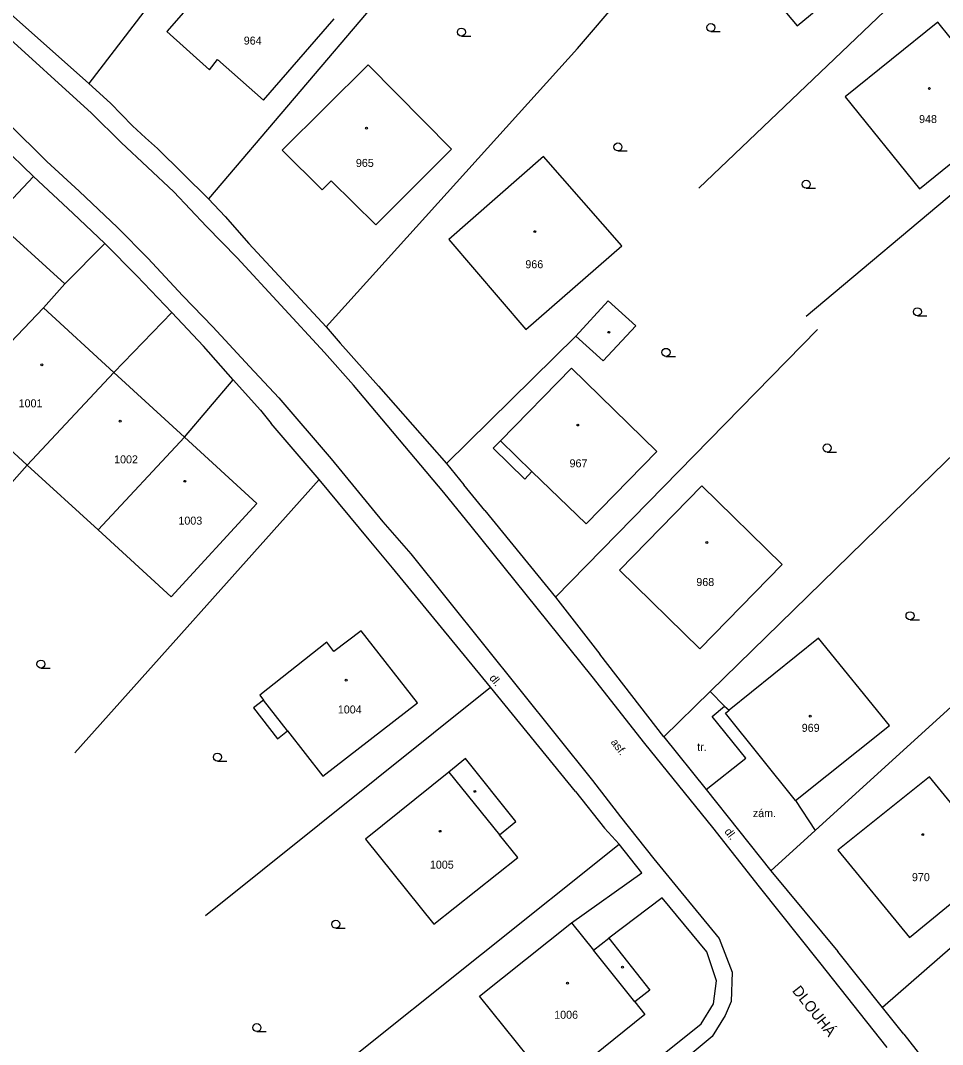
# Model space of a CAD drawing. Extents: x -794191 to -788944, y -1117087 to -1105044.
# Drawn here: x -791209.7 to -791123.3, y -1109570.9 to -1109475 of the extents above; entities that cross this region are included whole.
import ezdxf

# ---------------------------------------------------------------- set-up
doc = ezdxf.new("R2010")
doc.units = 0
for name, color, linetype in [('Doplněk polohopisu', 7, 'Continuous'), ('Hranice - ploty_ zdi', 7, 'Continuous'), ('Komunikace', 7, 'Continuous'), ('Názvy ulic_ silnic_ žel_', 7, 'Continuous'), ('Pomocné popisy', 7, 'Continuous'), ('Stavební objekty', 7, 'Continuous'), ('Značky druhů budov', 7, 'Continuous'), ('Značky druhů pozemků', 7, 'Continuous'), ('Čísla popisná', 7, 'Continuous')]:
    doc.layers.add(name, color=color, linetype=linetype)

msp = doc.modelspace()

# ---------------------------------------------------------------- linework, layer by layer
at = {"layer": 'Doplněk polohopisu'}
msp.add_line((-791145.44, -1109547), (-791139.4, -1109554.61), dxfattribs=at)
msp.add_lwpolyline([(-791149.4, -1109542.05), (-791145.44, -1109547), (-791141.74, -1109544.05), (-791144.88, -1109540.14), (-791143.73, -1109539.18)], dxfattribs=at)
at = {"layer": 'Hranice - ploty_ zdi'}
for p, q in [((-791157.51, -1109477.59), (-791136.01, -1109452.29)), ((-791181.96, -1109453.04), (-791203.26, -1109480.85)), ((-791169.46, -1109465.07), (-791192.04, -1109491.65)), ((-791146.15, -1109490.67), (-791122.35, -1109467.97)), ((-791210.58, -1109474.32), (-791203.26, -1109480.85)), ((-791157.51, -1109477.59), (-791181.03, -1109503.64)), ((-791203.26, -1109480.85), (-791201.23, -1109482.69)), ((-791136.08, -1109502.64), (-791110.88, -1109481.46)), ((-791199.17, -1109484.81), (-791201.23, -1109482.69)), ((-791199.17, -1109484.81), (-791197.96, -1109485.94)), ((-791196.84, -1109486.93), (-791197.96, -1109485.94)), ((-791208.43, -1109489.56), (-791211.47, -1109486.63)), ((-791196.84, -1109486.93), (-791192.04, -1109491.65)), ((-791212.19, -1109493.55), (-791208.43, -1109489.56)), ((-791208.43, -1109489.56), (-791204.77, -1109493.01)), ((-791192.04, -1109491.65), (-791190.5, -1109493.32)), ((-791201.77, -1109495.85), (-791204.77, -1109493.01)), ((-791190.5, -1109493.32), (-791188.27, -1109495.84)), ((-791124.17, -1109517.39), (-791100.26, -1109494.22)), ((-791205.52, -1109499.63), (-791201.77, -1109495.85)), ((-791201.77, -1109495.85), (-791198.77, -1109498.86)), ((-791188.27, -1109495.84), (-791181.03, -1109503.64)), ((-791195.47, -1109502.3), (-791198.77, -1109498.86)), ((-791200.91, -1109507.92), (-791195.47, -1109502.3)), ((-791195.47, -1109502.3), (-791192.53, -1109505.47)), ((-791181.03, -1109503.64), (-791179.71, -1109505.17)), ((-791135.02, -1109503.9), (-791159.55, -1109528.96)), ((-791176.12, -1109509.2), (-791179.71, -1109505.17)), ((-791157.64, -1109504.51), (-791169.76, -1109516.44)), ((-791189.73, -1109508.61), (-791192.53, -1109505.47)), ((-791194.3, -1109513.99), (-791189.73, -1109508.61)), ((-791189.73, -1109508.61), (-791187.19, -1109511.45)), ((-791176.12, -1109509.2), (-791169.76, -1109516.44)), ((-791187.19, -1109511.45), (-791186.17, -1109512.69)), ((-791181.69, -1109517.94), (-791186.17, -1109512.69)), ((-791169.76, -1109516.44), (-791168.15, -1109518.44)), ((-791124.17, -1109517.39), (-791145.06, -1109537.82)), ((-791204.56, -1109543.57), (-791181.69, -1109517.94)), ((-791177, -1109523.6), (-791181.69, -1109517.94)), ((-791166.18, -1109520.87), (-791168.15, -1109518.44)), ((-791166.18, -1109520.87), (-791159.55, -1109528.96)), ((-791174.82, -1109526.22), (-791177, -1109523.6)), ((-791165.65, -1109537.41), (-791174.82, -1109526.22)), ((-791159.55, -1109528.96), (-791155.42, -1109534.3)), ((-791113.38, -1109530.93), (-791135.23, -1109550.82)), ((-791149.4, -1109542.05), (-791155.42, -1109534.3)), ((-791192.34, -1109558.79), (-791165.65, -1109537.41)), ((-791157.69, -1109547.19), (-791165.65, -1109537.41)), ((-791157.69, -1109547.19), (-791154.97, -1109550.6)), ((-791105.62, -1109547.07), (-791128.95, -1109567.41)), ((-791137.09, -1109548.03), (-791135.23, -1109550.82)), ((-791153.61, -1109552.12), (-791154.97, -1109550.6)), ((-791135.23, -1109550.82), (-791139.4, -1109554.61)), ((-791179.37, -1109572.72), (-791153.61, -1109552.12)), ((-791151.46, -1109554.79), (-791153.61, -1109552.12)), ((-791158.05, -1109559.47), (-791151.46, -1109554.79)), ((-791139.4, -1109554.61), (-791133.12, -1109562.16)), ((-791128.95, -1109567.41), (-791133.12, -1109562.16)), ((-791126.95, -1109569.9), (-791128.95, -1109567.41)), ((-791126.95, -1109569.9), (-791123.82, -1109573.88))]:
    msp.add_line(p, q, dxfattribs=at)
for points in [[(-791232.89, -1109529.98), (-791226.14, -1109535.91), (-791209.02, -1109516.6)], [(-791149.4, -1109542.05), (-791145.06, -1109537.82), (-791143.73, -1109539.18), (-791143.29, -1109539.57)], [(-791155.19, -1109576.39), (-791145.91, -1109568.95), (-791144.75, -1109567.06), (-791144.48, -1109564.92), (-791145.39, -1109562.21), (-791147.48, -1109559.68), (-791149.56, -1109557.14), (-791154.55, -1109560.93)]]:
    msp.add_lwpolyline(points, dxfattribs=at)
at = {"layer": 'Komunikace'}
for p, q in [((-791203.01, -1109483.64), (-791211.68, -1109475.77)), ((-791200.22, -1109486.37), (-791203.01, -1109483.64)), ((-791210.81, -1109484.57), (-791207.19, -1109488.17)), ((-791195.31, -1109491.01), (-791200.22, -1109486.37)), ((-791207.19, -1109488.17), (-791204.17, -1109490.94)), ((-791204.17, -1109490.94), (-791200.57, -1109494.35)), ((-791192.23, -1109494.26), (-791195.31, -1109491.01)), ((-791200.57, -1109494.35), (-791197.72, -1109497.22)), ((-791189.37, -1109497.2), (-791192.23, -1109494.26)), ((-791197.72, -1109497.22), (-791194.44, -1109500.76)), ((-791181.2, -1109506.06), (-791189.37, -1109497.2)), ((-791194.44, -1109500.76), (-791191.64, -1109503.66)), ((-791191.64, -1109503.66), (-791188.21, -1109507.37)), ((-791178.46, -1109509.12), (-791181.2, -1109506.06)), ((-791188.21, -1109507.37), (-791185.45, -1109510.29)), ((-791170.02, -1109519.16), (-791178.46, -1109509.12)), ((-791185.45, -1109510.29), (-791180.58, -1109516)), ((-791180.58, -1109516), (-791175.74, -1109521.93)), ((-791167.44, -1109522.32), (-791170.02, -1109519.16)), ((-791175.74, -1109521.93), (-791173.1, -1109524.91)), ((-791156.13, -1109536.42), (-791167.44, -1109522.32)), ((-791173.1, -1109524.91), (-791156.09, -1109546.15)), ((-791151.18, -1109542.68), (-791156.13, -1109536.42)), ((-791144.82, -1109550.54), (-791151.18, -1109542.68)), ((-791156.09, -1109546.15), (-791153.47, -1109549.56)), ((-791153.47, -1109549.56), (-791150.34, -1109553.5)), ((-791140.46, -1109556.12), (-791144.82, -1109550.54)), ((-791150.34, -1109553.5), (-791148.09, -1109556.25)), ((-791148.09, -1109556.25), (-791144.23, -1109560.95)), ((-791134.82, -1109563.2), (-791140.46, -1109556.12)), ((-791144.23, -1109560.95), (-791143.02, -1109564.12)), ((-791128.5, -1109571.15), (-791134.82, -1109563.2)), ((-791143.02, -1109564.12), (-791143.11, -1109566.86)), ((-791143.11, -1109566.86), (-791143.68, -1109568.16)), ((-791143.68, -1109568.16), (-791144.88, -1109570.13)), ((-791144.88, -1109570.13), (-791154.26, -1109577.87))]:
    msp.add_line(p, q, dxfattribs=at)
at = {"layer": 'Stavební objekty'}
for p, q in [((-791207.49, -1109501.88), (-791200.91, -1109507.92)), ((-791164.72, -1109514.34), (-791158.06, -1109507.52)), ((-791153.57, -1109526.44), (-791145.86, -1109518.55)), ((-791145.86, -1109518.55), (-791138.33, -1109525.92)), ((-791153.57, -1109526.44), (-791146.04, -1109533.81)), ((-791146.04, -1109533.81), (-791138.33, -1109525.92)), ((-791172.47, -1109538.86), (-791177.74, -1109532.12)), ((-791134.92, -1109532.83), (-791143.29, -1109539.57)), ((-791128.29, -1109541.01), (-791134.92, -1109532.83)), ((-791143.63, -1109539.83), (-791143.29, -1109539.57)), ((-791137.09, -1109548.03), (-791143.63, -1109539.83)), ((-791137.09, -1109548.03), (-791128.29, -1109541.01)), ((-791170.96, -1109559.62), (-791163.07, -1109553.37))]:
    msp.add_line(p, q, dxfattribs=at)
for points in [[(-791128.9, -1109468.79), (-791136.41, -1109459.91), (-791140.59, -1109463.41), (-791144.36, -1109466.57), (-791136.92, -1109475.45)], [(-791125.47, -1109490.72), (-791116.82, -1109483.74), (-791123.77, -1109475.1), (-791132.44, -1109482.11)], [(-791177.1, -1109479.09), (-791185.16, -1109487.1), (-791181.4, -1109490.81), (-791180.56, -1109489.96), (-791176.38, -1109494.09), (-791169.3, -1109487)], [(-791160.67, -1109487.7), (-791169.56, -1109495.46), (-791162.32, -1109503.89), (-791153.36, -1109496.07)], [(-791157.64, -1109504.51), (-791155.09, -1109506.84), (-791152.05, -1109503.55), (-791154.63, -1109501.2)], [(-791194.3, -1109513.99), (-791187.54, -1109520.2), (-791195.54, -1109528.93), (-791202.38, -1109522.67)], [(-791117.91, -1109553.9), (-791124.52, -1109545.79), (-791133.12, -1109552.66), (-791126.42, -1109560.85)]]:
    msp.add_lwpolyline(points, close=True, dxfattribs=at)
for points in [[(-791188.58, -1109467.56), (-791195.96, -1109475.99), (-791191.97, -1109479.56), (-791191.2, -1109478.61), (-791186.89, -1109482.4), (-791180.29, -1109474.8)], [(-791205.52, -1109499.63), (-791212.19, -1109493.55), (-791220.19, -1109502.32), (-791213.67, -1109508.34)], [(-791202.38, -1109522.67), (-791209.02, -1109516.6), (-791215.66, -1109510.53), (-791213.67, -1109508.34), (-791207.49, -1109501.88), (-791205.52, -1109499.63)], [(-791194.3, -1109513.99), (-791200.91, -1109507.92), (-791209.02, -1109516.6)], [(-791158.06, -1109507.52), (-791150.06, -1109515.33), (-791156.68, -1109522.11), (-791161.76, -1109517.2), (-791162.42, -1109517.92)], [(-791162.42, -1109517.92), (-791165.38, -1109515.01), (-791164.72, -1109514.34), (-791161.76, -1109517.2)], [(-791177.74, -1109532.12), (-791180.31, -1109534.07), (-791180.98, -1109533.18), (-791187.25, -1109538.15), (-791186.89, -1109538.61), (-791187.84, -1109539.35), (-791185.59, -1109542.25)], [(-791185.59, -1109542.25), (-791184.64, -1109541.51), (-791186.89, -1109538.61)], [(-791184.64, -1109541.51), (-791181.35, -1109545.75), (-791172.47, -1109538.86)], [(-791163.26, -1109549.98), (-791167.97, -1109544.1), (-791169.54, -1109545.37), (-791164.79, -1109551.25)], [(-791169.54, -1109545.37), (-791177.36, -1109551.63), (-791170.96, -1109559.62)], [(-791163.07, -1109553.37), (-791164.79, -1109551.25), (-791163.26, -1109549.98)], [(-791152.12, -1109566.89), (-791151.18, -1109568.07), (-791159.76, -1109574.97), (-791166.66, -1109566.36), (-791158.05, -1109559.47)], [(-791158.05, -1109559.47), (-791155.99, -1109562.05), (-791154.55, -1109560.93), (-791150.73, -1109565.79)], [(-791150.73, -1109565.79), (-791152.12, -1109566.89), (-791155.99, -1109562.05)]]:
    msp.add_lwpolyline(points, dxfattribs=at)
at = {"layer": 'Značky druhů budov'}
for centre in [(-791124.55, -1109481.33), (-791177.26, -1109485.03), (-791161.49, -1109494.73), (-791154.56, -1109504.16), (-791207.65, -1109507.2), (-791200.32, -1109512.49), (-791157.48, -1109512.85), (-791194.27, -1109518.12), (-791145.38, -1109523.86), (-791179.16, -1109536.75), (-791135.7, -1109540.12), (-791167.1, -1109547.17), (-791170.37, -1109550.91), (-791125.17, -1109551.22), (-791153.29, -1109563.64), (-791158.43, -1109565.13)]:
    msp.add_circle(centre, 0.0875, dxfattribs=at)
at = {"layer": 'Značky druhů pozemků'}
for p, q in [((-791168.37, -1109476.415), (-791167.495, -1109476.415)), ((-791145.01, -1109475.985), (-791144.135, -1109475.985)), ((-791153.71, -1109487.175), (-791152.835, -1109487.175)), ((-791136.08, -1109490.665), (-791135.205, -1109490.665)), ((-791125.67, -1109502.615), (-791124.795, -1109502.615)), ((-791149.21, -1109506.415), (-791148.335, -1109506.415)), ((-791134.12, -1109515.375), (-791133.245, -1109515.375)), ((-791126.36, -1109531.085), (-791125.485, -1109531.085)), ((-791207.74, -1109535.625), (-791206.865, -1109535.625)), ((-791191.21, -1109544.335), (-791190.335, -1109544.335)), ((-791180.13, -1109559.985), (-791179.255, -1109559.985)), ((-791187.52, -1109569.675), (-791186.645, -1109569.675))]:
    msp.add_line(p, q, dxfattribs=at)
for centre in [(-791168.37, -1109476.04), (-791145.01, -1109475.61), (-791153.71, -1109486.8), (-791136.08, -1109490.29), (-791125.67, -1109502.24), (-791149.21, -1109506.04), (-791134.12, -1109515), (-791126.36, -1109530.71), (-791207.74, -1109535.25), (-791191.21, -1109543.96), (-791180.13, -1109559.61), (-791187.52, -1109569.3)]:
    msp.add_circle(centre, 0.375, dxfattribs=at)

# ---------------------------------------------------------------- texts
at = {"layer": 'Názvy ulic_ silnic_ žel_'}
msp.add_text('DLOUHÁ', height=1, rotation=308.25739, dxfattribs=at).set_placement((-791137.44, -1109565.86))
at = {"layer": 'Pomocné popisy'}
for s, rotation, p in [('dl.', 309.18961, (-791165.8, -1109536.58)), ('asf.', 306.56926, (-791154.42, -1109542.57)), ('dl.', 306.80748, (-791143.78, -1109550.94))]:
    msp.add_text(s, height=0.75, rotation=rotation, dxfattribs=at).set_placement(p)
for s, p in [('tr.', (-791146.29, -1109543.38)), ('zám.', (-791141.08, -1109549.58))]:
    msp.add_text(s, height=0.75, dxfattribs=at).set_placement(p)
at = {"layer": 'Čísla popisná'}
for s, p in [('964', (-791188.75, -1109477.21)), ('948', (-791125.51, -1109484.56)), ('965', (-791178.25, -1109488.67)), ('966', (-791162.38, -1109498.16)), ('1001', (-791209.83, -1109511.19)), ('1002', (-791200.89, -1109516.44)), ('967', (-791158.24, -1109516.81)), ('1003', (-791194.87, -1109522.18)), ('968', (-791146.37, -1109527.93)), ('1004', (-791179.94, -1109539.87)), ('969', (-791136.5, -1109541.59)), ('1005', (-791171.32, -1109554.41)), ('970', (-791126.18, -1109555.58)), ('1006', (-791159.68, -1109568.47))]:
    msp.add_text(s, height=0.75, dxfattribs=at).set_placement(p)

doc.saveas('drawing.dxf')
